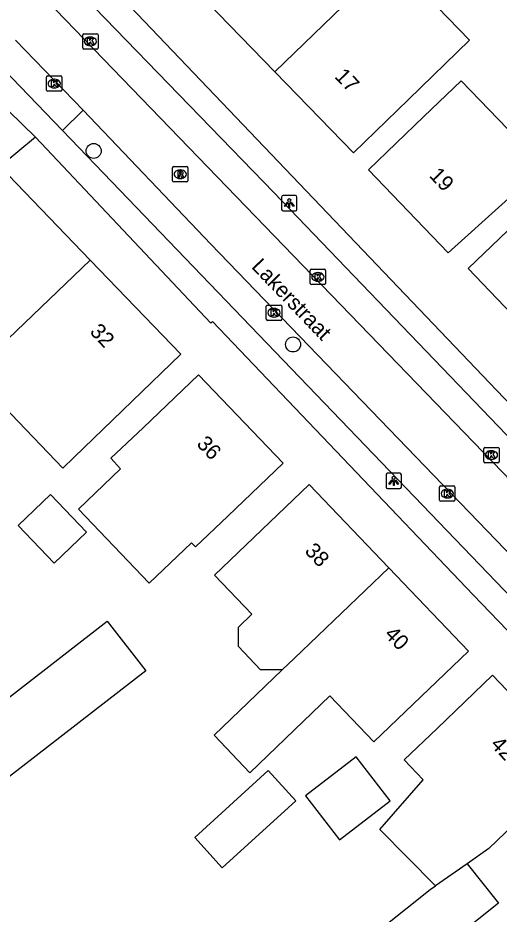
# Model space of a CAD drawing. Extents: x 161772 to 163123, y 383092 to 383917.
# Drawn here: x 162185.6 to 162216.9, y 383340.1 to 383398.5 of the extents above; entities that cross this region are included whole.
import ezdxf

# ---------------------------------------------------------------- set-up
doc = ezdxf.new("R2010")
doc.units = 0
for name, color, linetype in [('IMGEO_Boom', 7, 'Continuous'), ('IMGEO_Kolk', 7, 'Continuous'), ('IMGEO_Lichtpunt', 7, 'Continuous'), ('IMGEO_Openbare_ruimte_label', 7, 'Continuous'), ('IMGEO_Pand', 7, 'Continuous'), ('IMGEO_Pand_nummerreeks', 7, 'Continuous'), ('IMGEO_Rijbaan_lokaal_open', 7, 'Continuous'), ('IMGEO_Rioolput', 7, 'Continuous'), ('IMGEO_Voetpad_gesloten', 7, 'Continuous'), ('IMGEO_Voetpad_open', 7, 'Continuous')]:
    doc.layers.add(name, color=color, linetype=linetype)

msp = doc.modelspace()

# ---------------------------------------------------------------- linework, layer by layer
at = {"layer": 'IMGEO_Boom'}
for centre in [(162190.5, 383389.8), (162203.5, 383377.2)]:
    msp.add_circle(centre, 0.489, dxfattribs=at)
at = {"layer": 'IMGEO_Kolk'}
for p, q in [((162189.859, 383397.432), (162190.711, 383397.432)), ((162189.784, 383396.506), (162189.784, 383397.358)), ((162190.272, 383397.212), (162190.297, 383397.212)), ((162190.785, 383397.358), (162190.785, 383396.506)), ((162190.711, 383396.432), (162189.859, 383396.432)), ((162190.295, 383396.652), (162190.27, 383396.652)), ((162187.431, 383393.76), (162187.431, 383394.612)), ((162187.506, 383394.686), (162188.358, 383394.686)), ((162187.919, 383394.466), (162187.944, 383394.466)), ((162188.432, 383394.612), (162188.432, 383393.76)), ((162187.942, 383393.906), (162187.917, 383393.906)), ((162188.358, 383393.686), (162187.506, 383393.686)), ((162204.619, 383381.17), (162204.619, 383382.022)), ((162204.694, 383382.096), (162205.546, 383382.096)), ((162205.107, 383381.876), (162205.132, 383381.876)), ((162205.62, 383382.022), (162205.62, 383381.17)), ((162205.546, 383381.096), (162204.694, 383381.096)), ((162205.13, 383381.316), (162205.105, 383381.316)), ((162201.756, 383378.839), (162201.756, 383379.691)), ((162201.831, 383379.765), (162202.683, 383379.765)), ((162202.244, 383379.545), (162202.269, 383379.545)), ((162202.757, 383379.691), (162202.757, 383378.839)), ((162202.683, 383378.765), (162201.831, 383378.765)), ((162202.267, 383378.985), (162202.242, 383378.985)), ((162215.93, 383369.573), (162215.93, 383370.425)), ((162216.005, 383370.499), (162216.857, 383370.499)), ((162216.418, 383370.279), (162216.443, 383370.279)), ((162216.931, 383370.425), (162216.931, 383369.573)), ((162216.857, 383369.499), (162216.005, 383369.499)), ((162216.441, 383369.719), (162216.416, 383369.719)), ((162213.053, 383367.063), (162213.053, 383367.915)), ((162213.128, 383367.989), (162213.98, 383367.989)), ((162213.541, 383367.769), (162213.566, 383367.769)), ((162214.054, 383367.915), (162214.054, 383367.063)), ((162213.564, 383367.209), (162213.539, 383367.209)), ((162213.98, 383366.989), (162213.128, 383366.989))]:
    msp.add_line(p, q, dxfattribs=at)
for points in [[(162189.859, 383397.432), (162190.711, 383397.432)], [(162189.784, 383396.506), (162189.784, 383397.358)], [(162190.105, 383397.132), (162190.228, 383397.132), (162190.228, 383396.981), (162190.358, 383397.132), (162190.522, 383397.132), (162190.376, 383396.981), (162190.529, 383396.732), (162190.377, 383396.732), (162190.292, 383396.896), (162190.228, 383396.829), (162190.228, 383396.732), (162190.105, 383396.732), (162190.105, 383397.132)], [(162190.785, 383397.358), (162190.785, 383396.506)], [(162190.711, 383396.432), (162189.859, 383396.432)], [(162187.431, 383393.76), (162187.431, 383394.612)], [(162187.506, 383394.686), (162188.358, 383394.686)], [(162188.432, 383394.612), (162188.432, 383393.76)], [(162187.752, 383394.386), (162187.875, 383394.386), (162187.875, 383394.235), (162188.005, 383394.386), (162188.169, 383394.386), (162188.023, 383394.235), (162188.176, 383393.986), (162188.024, 383393.986), (162187.939, 383394.15), (162187.875, 383394.083), (162187.875, 383393.986), (162187.752, 383393.986), (162187.752, 383394.386)], [(162188.358, 383393.686), (162187.506, 383393.686)], [(162204.619, 383381.17), (162204.619, 383382.022)], [(162204.694, 383382.096), (162205.546, 383382.096)], [(162204.94, 383381.796), (162205.063, 383381.796), (162205.063, 383381.645), (162205.193, 383381.796), (162205.357, 383381.796), (162205.211, 383381.645), (162205.364, 383381.396), (162205.212, 383381.396), (162205.127, 383381.56), (162205.063, 383381.493), (162205.063, 383381.396), (162204.94, 383381.396), (162204.94, 383381.796)], [(162205.62, 383382.022), (162205.62, 383381.17)], [(162205.546, 383381.096), (162204.694, 383381.096)], [(162201.756, 383378.839), (162201.756, 383379.691)], [(162201.831, 383379.765), (162202.683, 383379.765)], [(162202.077, 383379.465), (162202.2, 383379.465), (162202.2, 383379.314), (162202.33, 383379.465), (162202.494, 383379.465), (162202.348, 383379.314), (162202.501, 383379.065), (162202.349, 383379.065), (162202.264, 383379.229), (162202.2, 383379.162), (162202.2, 383379.065), (162202.077, 383379.065), (162202.077, 383379.465)], [(162202.757, 383379.691), (162202.757, 383378.839)], [(162202.683, 383378.765), (162201.831, 383378.765)], [(162215.93, 383369.573), (162215.93, 383370.425)], [(162216.005, 383370.499), (162216.857, 383370.499)], [(162216.251, 383370.199), (162216.374, 383370.199), (162216.374, 383370.048), (162216.504, 383370.199), (162216.668, 383370.199), (162216.522, 383370.048), (162216.675, 383369.799), (162216.523, 383369.799), (162216.438, 383369.963), (162216.374, 383369.896), (162216.374, 383369.799), (162216.251, 383369.799), (162216.251, 383370.199)], [(162216.931, 383370.425), (162216.931, 383369.573)], [(162216.857, 383369.499), (162216.005, 383369.499)], [(162213.053, 383367.063), (162213.053, 383367.915)], [(162213.128, 383367.989), (162213.98, 383367.989)], [(162213.374, 383367.689), (162213.497, 383367.689), (162213.497, 383367.538), (162213.627, 383367.689), (162213.791, 383367.689), (162213.645, 383367.538), (162213.798, 383367.289), (162213.646, 383367.289), (162213.561, 383367.453), (162213.497, 383367.386), (162213.497, 383367.289), (162213.374, 383367.289), (162213.374, 383367.689)], [(162214.054, 383367.915), (162214.054, 383367.063)], [(162213.98, 383366.989), (162213.128, 383366.989)]]:
    msp.add_lwpolyline(points, dxfattribs=at)
for centre, start, end in [((162189.861, 383397.356), 91.55205, 178.44795), ((162189.861, 383397.356), 91.55205, 178.44795), ((162190.709, 383397.356), 1.55205, 88.44795), ((162190.709, 383397.356), 1.55205, 88.44795), ((162189.861, 383396.508), 181.55205, 268.44795), ((162189.861, 383396.508), 181.55205, 268.44795), ((162190.709, 383396.508), 271.55205, 358.44795), ((162190.709, 383396.508), 271.55205, 358.44795), ((162187.508, 383394.61), 91.55205, 178.44795), ((162187.508, 383394.61), 91.55205, 178.44795), ((162188.356, 383394.61), 1.55205, 88.44795), ((162188.356, 383394.61), 1.55205, 88.44795), ((162187.508, 383393.762), 181.55205, 268.44795), ((162187.508, 383393.762), 181.55205, 268.44795), ((162188.356, 383393.762), 271.55205, 358.44795), ((162188.356, 383393.762), 271.55205, 358.44795), ((162204.696, 383382.02), 91.55205, 178.44795), ((162204.696, 383382.02), 91.55205, 178.44795), ((162205.544, 383382.02), 1.55205, 88.44795), ((162205.544, 383382.02), 1.55205, 88.44795), ((162204.696, 383381.172), 181.55205, 268.44795), ((162204.696, 383381.172), 181.55205, 268.44795), ((162205.544, 383381.172), 271.55205, 358.44795), ((162205.544, 383381.172), 271.55205, 358.44795), ((162201.833, 383379.689), 91.55205, 178.44795), ((162201.833, 383379.689), 91.55205, 178.44795), ((162202.681, 383379.689), 1.55205, 88.44795), ((162202.681, 383379.689), 1.55205, 88.44795), ((162201.833, 383378.841), 181.55205, 268.44795), ((162201.833, 383378.841), 181.55205, 268.44795), ((162202.681, 383378.841), 271.55205, 358.44795), ((162202.681, 383378.841), 271.55205, 358.44795), ((162216.007, 383370.423), 91.55205, 178.44795), ((162216.007, 383370.423), 91.55205, 178.44795), ((162216.855, 383370.423), 1.55205, 88.44795), ((162216.855, 383370.423), 1.55205, 88.44795), ((162216.007, 383369.575), 181.55205, 268.44795), ((162216.007, 383369.575), 181.55205, 268.44795), ((162216.855, 383369.575), 271.55205, 358.44795), ((162216.855, 383369.575), 271.55205, 358.44795), ((162213.13, 383367.913), 91.55205, 178.44795), ((162213.13, 383367.913), 91.55205, 178.44795), ((162213.978, 383367.913), 1.55205, 88.44795), ((162213.978, 383367.913), 1.55205, 88.44795), ((162213.13, 383367.065), 181.55205, 268.44795), ((162213.13, 383367.065), 181.55205, 268.44795), ((162213.978, 383367.065), 271.55205, 358.44795), ((162213.978, 383367.065), 271.55205, 358.44795)]:
    msp.add_arc(centre, 0.0765, start, end, dxfattribs=at)
for centre, major_axis, ratio, start_param, end_param in [((162190.271, 383396.932), (-0.387, 0.002), 0.722429, 4.712389, 7.853982), ((162190.296, 383396.932), (-0.39, 0.002), 0.717154, 1.570796, 4.712389), ((162187.918, 383394.186), (-0.387, 0.002), 0.722429, 4.712389, 7.853982), ((162187.943, 383394.186), (-0.39, 0.002), 0.717154, 1.570796, 4.712389), ((162205.106, 383381.596), (-0.387, 0.002), 0.722429, 4.712389, 7.853982), ((162205.131, 383381.596), (-0.39, 0.002), 0.717154, 1.570796, 4.712389), ((162202.243, 383379.265), (-0.387, 0.002), 0.722429, 4.712389, 7.853982), ((162202.268, 383379.265), (-0.39, 0.002), 0.717154, 1.570796, 4.712389), ((162216.417, 383369.999), (-0.387, 0.002), 0.722429, 4.712389, 7.853982), ((162216.442, 383369.999), (-0.39, 0.002), 0.717154, 1.570796, 4.712389), ((162213.54, 383367.489), (-0.387, 0.002), 0.722429, 4.712389, 7.853982), ((162213.565, 383367.489), (-0.39, 0.002), 0.717154, 1.570796, 4.712389)]:
    msp.add_ellipse(centre, major_axis=major_axis, ratio=ratio, start_param=start_param, end_param=end_param, dxfattribs=at)
at = {"layer": 'IMGEO_Lichtpunt'}
for p, q in [((162203.654, 383386.895), (162202.846, 383386.895)), ((162203.654, 383386.895), (162202.846, 383386.895)), ((162202.752, 383386.8), (162202.752, 383385.993)), ((162202.752, 383386.8), (162202.752, 383385.993)), ((162203.748, 383385.993), (162203.748, 383386.8)), ((162203.748, 383385.993), (162203.748, 383386.8)), ((162202.846, 383385.899), (162203.654, 383385.899)), ((162202.846, 383385.899), (162203.654, 383385.899)), ((162210.465, 383368.811), (162209.657, 383368.811)), ((162210.465, 383368.811), (162209.657, 383368.811)), ((162209.563, 383368.716), (162209.563, 383367.909)), ((162209.563, 383368.716), (162209.563, 383367.909)), ((162210.559, 383367.909), (162210.559, 383368.716)), ((162210.559, 383367.909), (162210.559, 383368.716)), ((162209.657, 383367.815), (162210.465, 383367.815)), ((162209.657, 383367.815), (162210.465, 383367.815))]:
    msp.add_line(p, q, dxfattribs=at)
for points in [[(162203.126, 383386.464), (162203.165, 383386.436), (162202.977, 383386.174), (162202.939, 383386.201), (162203.126, 383386.464)], [(162203.228, 383386.416), (162203.275, 383386.416), (162203.275, 383386.094), (162203.228, 383386.094), (162203.228, 383386.416)], [(162203.338, 383386.436), (162203.376, 383386.463), (162203.563, 383386.201), (162203.524, 383386.173), (162203.338, 383386.436)], [(162209.937, 383368.38), (162209.976, 383368.352), (162209.788, 383368.09), (162209.75, 383368.117), (162209.937, 383368.38)], [(162210.039, 383368.332), (162210.086, 383368.332), (162210.086, 383368.01), (162210.039, 383368.01), (162210.039, 383368.332)], [(162210.149, 383368.352), (162210.187, 383368.379), (162210.374, 383368.117), (162210.335, 383368.089), (162210.149, 383368.352)]]:
    msp.add_lwpolyline(points, dxfattribs=at)
for centre in [(162203.251, 383386.598), (162210.062, 383368.514)]:
    msp.add_circle(centre, 0.0994, dxfattribs=at)
for centre, start, end in [((162202.846, 383386.8), 90, 180), ((162202.846, 383386.8), 90, 180), ((162203.654, 383386.8), 0, 90), ((162203.654, 383386.8), 0, 90), ((162202.846, 383385.993), 180, 270), ((162202.846, 383385.993), 180, 270), ((162203.654, 383385.993), 270, 0), ((162203.654, 383385.993), 270, 360), ((162209.657, 383368.716), 90, 180), ((162209.657, 383368.716), 90, 180), ((162210.465, 383368.716), 0, 90), ((162210.465, 383368.716), 0, 90), ((162209.657, 383367.909), 180, 270), ((162209.657, 383367.909), 180, 270), ((162210.465, 383367.909), 270, 0), ((162210.465, 383367.909), 270, 360)]:
    msp.add_arc(centre, 0.0946, start, end, dxfattribs=at)
at = {"layer": 'IMGEO_Pand'}
for points in [[(162209.898, 383402.282), (162213.814, 383406.034), (162208.882, 383411.127), (162206.446, 383408.769), (162206.182, 383409.042), (162200.737, 383403.77), (162197.144, 383400.291), (162202.321, 383394.945)], [(162202.321, 383394.945), (162207.432, 383389.666), (162211.025, 383393.144), (162215.009, 383397.002), (162210.107, 383402.066), (162209.898, 383402.282)], [(162209.898, 383402.282), (162202.321, 383394.945)], [(162224.758, 383399), (162227.556, 383396.086), (162220.945, 383389.74), (162217.336, 383386.508), (162213.611, 383383.172), (162208.422, 383388.578), (162212.03, 383392.041), (162214.459, 383394.373), (162218.081, 383390.6), (162219.75, 383392.202), (162218.755, 383393.238), (162224.758, 383399)], [(162184.382, 383388.793), (162190.267, 383382.698)], [(162226.754, 383381.494), (162226.005, 383382.372), (162223.721, 383380.179), (162220.114, 383376.716), (162214.906, 383382.141), (162218.513, 383385.604), (162220.797, 383387.797), (162224.364, 383384.081), (162225.964, 383385.617), (162227.433, 383387.028), (162229.855, 383384.505)], [(162190.267, 383382.698), (162196.181, 383376.573), (162189.213, 383369.844), (162188.492, 383369.148), (162184.644, 383373.162), (162183.022, 383371.608), (162178.603, 383376.219), (162180.318, 383377.863)], [(162190.267, 383382.698), (162183.291, 383376.022), (162180.948, 383378.467), (162180.318, 383377.863)], [(162194.119, 383361.649), (162189.504, 383366.474), (162192.26, 383369.109), (162191.627, 383369.786), (162193.73, 383371.769), (162197.341, 383375.226), (162202.851, 383369.47), (162199.239, 383366.013), (162197.138, 383364.023), (162196.882, 383364.291), (162194.119, 383361.649)], [(162202.794, 383356.013), (162201.387, 383356.008), (162199.933, 383357.527), (162199.936, 383358.787), (162200.818, 383359.631), (162198.376, 383362.183), (162200.936, 383364.633), (162204.547, 383368.09), (162209.74, 383362.665)], [(162185.569, 383365.404), (162187.688, 383367.432), (162190.038, 383364.977), (162187.919, 383362.949), (162185.569, 383365.404)], [(162209.74, 383362.665), (162214.933, 383357.239), (162211.321, 383353.782), (162208.761, 383351.332), (162205.902, 383354.319), (162200.679, 383349.317), (162198.346, 383351.753), (162202.794, 383356.013)], [(162202.794, 383356.013), (162203.57, 383356.756), (162209.74, 383362.665)], [(162182.5, 383352.298), (162191.388, 383359.191), (162193.894, 383355.96), (162185.005, 383349.067), (162182.5, 383352.298)], [(162212.775, 383341.948), (162209.166, 383345.61), (162211.986, 383348.86), (162210.75, 383350.151), (162212.893, 383352.202), (162216.505, 383355.659), (162222.018, 383349.899), (162218.406, 383346.442), (162216.263, 383344.391), (162214.839, 383343.394)], [(162207.615, 383350.349), (162204.32, 383347.804), (162206.525, 383344.948), (162209.82, 383347.493), (162207.615, 383350.349)], [(162201.884, 383349.458), (162203.68, 383347.486), (162198.882, 383343.116), (162197.086, 383345.088), (162201.884, 383349.458)], [(162214.839, 383343.394), (162216.893, 383340.821), (162213.867, 383338.405), (162215.216, 383336.937), (162208.071, 383332.045), (162205.057, 383335.822), (162212.428, 383341.705), (162212.775, 383341.948)], [(162214.839, 383343.394), (162212.775, 383341.948)]]:
    msp.add_lwpolyline(points, dxfattribs=at)
at = {"layer": 'IMGEO_Rijbaan_lokaal_open'}
for points in [[(162227.035, 383358.663), (162144.674, 383443.797)], [(162185.398, 383397.017), (162189.805, 383392.461)], [(162186.711, 383390.706), (162184.032, 383393.274)], [(162189.805, 383392.461), (162198.133, 383383.722), (162235.904, 383344.593)], [(162186.711, 383390.706), (162184.382, 383388.793)]]:
    msp.add_lwpolyline(points, dxfattribs=at)
at = {"layer": 'IMGEO_Rioolput'}
for p, q in [((162195.643, 383387.858), (162195.643, 383388.71)), ((162195.718, 383388.784), (162196.57, 383388.784)), ((162196.644, 383388.71), (162196.644, 383387.858)), ((162196.131, 383388.564), (162196.156, 383388.564)), ((162196.57, 383387.784), (162195.718, 383387.784)), ((162196.154, 383388.004), (162196.129, 383388.004))]:
    msp.add_line(p, q, dxfattribs=at)
for points in [[(162195.643, 383387.858), (162195.643, 383388.71)], [(162195.718, 383388.784), (162196.57, 383388.784)], [(162196.644, 383388.71), (162196.644, 383387.858)], [(162196.232, 383388.482), (162195.98, 383388.484), (162195.98, 383388.084)], [(162195.98, 383388.084), (162196.104, 383388.084), (162196.104, 383388.246), (162196.115, 383388.246)], [(162196.158, 383388.403), (162196.104, 383388.403), (162196.104, 383388.322)], [(162196.104, 383388.322), (162196.156, 383388.322)], [(162196.162, 383388.217), (162196.233, 383388.084), (162196.373, 383388.084), (162196.308, 383388.21)], [(162196.57, 383387.784), (162195.718, 383387.784)]]:
    msp.add_lwpolyline(points, dxfattribs=at)
for centre, radius, start, end in [((162195.72, 383388.708), 0.0765, 91.55205, 178.44795), ((162195.72, 383388.708), 0.0765, 91.55205, 178.44795), ((162196.568, 383388.708), 0.0765, 1.55205, 88.44795), ((162196.568, 383388.708), 0.0765, 1.55205, 88.44795), ((162196.114, 383388.193), 0.0533, 26.02933, 88.69889), ((162196.14, 383388.511), 0.19, 274.7715, 282.96867), ((162196.164, 383388.307), 0.0964, 77.00612, 93.18647), ((162196.178, 383388.364), 0.0378, 276.66336, 79.67722), ((162196.231, 383388.372), 0.109, 350.36119, 89.41601), ((162196.229, 383388.372), 0.112, 277.58423, 350.98172), ((162196.213, 383388.157), 0.108, 29.51342, 73.79051), ((162195.72, 383387.86), 0.0765, 181.55205, 268.44795), ((162195.72, 383387.86), 0.0765, 181.55205, 268.44795), ((162196.568, 383387.86), 0.0765, 271.55205, 358.44795), ((162196.568, 383387.86), 0.0765, 271.55205, 358.44795)]:
    msp.add_arc(centre, radius, start, end, dxfattribs=at)
for centre, major_axis, ratio, start_param, end_param in [((162196.13, 383388.284), (-0.387, 0.002), 0.722429, 4.712389, 7.853982), ((162196.155, 383388.284), (-0.39, 0.002), 0.717154, 1.570796, 4.712389)]:
    msp.add_ellipse(centre, major_axis=major_axis, ratio=ratio, start_param=start_param, end_param=end_param, dxfattribs=at)
at = {"layer": 'IMGEO_Voetpad_gesloten'}
for points in [[(162124.151, 383469.777), (162146.748, 383446.299), (162164.511, 383427.931), (162164.384, 383427.827), (162167.143, 383425.007), (162167.165, 383425.116), (162173.798, 383418.361), (162173.894, 383418.482), (162182.621, 383409.404), (162182.533, 383409.335), (162187.734, 383404.146), (162187.816, 383404.232), (162192.761, 383399.098), (162192.872, 383399.214), (162225.52, 383365.058), (162237.143, 383353.041), (162243.372, 383346.601)], [(162146.078, 383445.121), (162166.479, 383423.941), (162202.24, 383387.094), (162228.36, 383359.913)], [(162188.472, 383391.139), (162184.058, 383395.679)], [(162188.472, 383391.139), (162232.741, 383345.129)], [(162234.551, 383340.908), (162234.371, 383341.095), (162232.967, 383342.555), (162231.771, 383343.74), (162215.237, 383360.897), (162198.256, 383378.698), (162198.139, 383378.591), (162186.711, 383390.706)]]:
    msp.add_lwpolyline(points, dxfattribs=at)
at = {"layer": 'IMGEO_Voetpad_open'}
msp.add_lwpolyline([(162189.805, 383392.461), (162188.472, 383391.139)], dxfattribs=at)

# ---------------------------------------------------------------- texts
at = {"layer": 'IMGEO_Openbare_ruimte_label'}
msp.add_text('Lakerstraat', height=1, rotation=313.94659, dxfattribs=at).set_placement((162200.736, 383382.218))
at = {"layer": 'IMGEO_Pand_nummerreeks'}
for s, rotation, p in [('17', 314.07743, (162206.158, 383394.604)), ('19', 313.82667, (162212.325, 383388.151)), ('32', 313.74512, (162190.194, 383377.984)), ('36', 313.75085, (162197.158, 383370.675)), ('38', 313.74512, (162204.204, 383363.704)), ('40', 313.74512, (162209.397, 383358.279)), ('42', 313.74512, (162216.319, 383351.11))]:
    msp.add_text(s, height=1, rotation=rotation, dxfattribs=at).set_placement(p)

doc.saveas('drawing.dxf')
